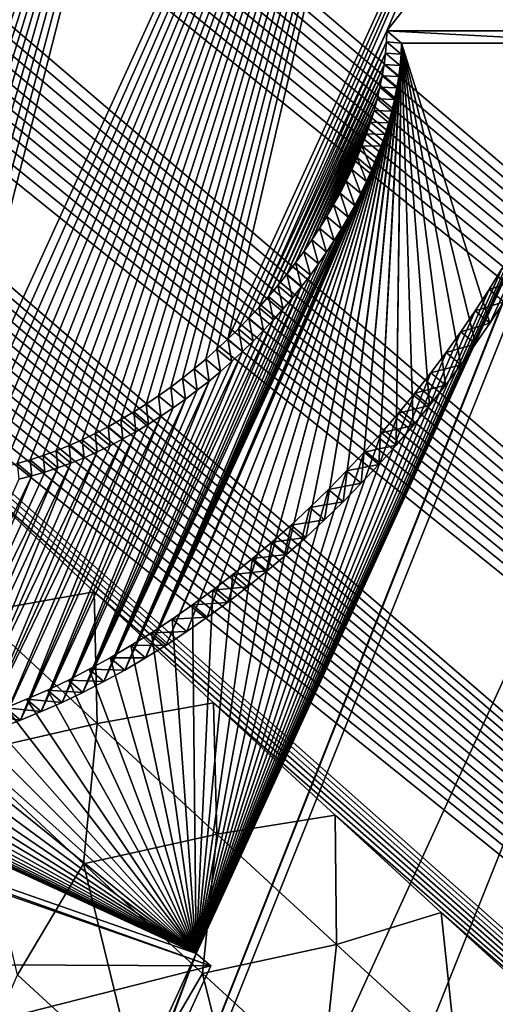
# Model space of a CAD drawing. Header units: metres. Extents: x -82 to 82, y -313 to 40.
# Tile 309 of 405: x 67.46 to 68.48, y -43 to -40.89. Entities that reach past the tile are written whole.
import ezdxf

# ---------------------------------------------------------------- set-up
doc = ezdxf.new("R2010")
doc.units = ezdxf.units.M
doc.layers.add('solid_505278_SW0001_CCC', color=7, linetype='CONTINUOUS')

msp = doc.modelspace()

# ---------------------------------------------------------------- linework, layer by layer
at = {"layer": 'solid_505278_SW0001_CCC'}
for points in [[(76.897682, -40.995556, 52.441936), (54.512222, -22.440956, 33.612549), (54.621262, -22.296532, 33.702938)], [(77.167732, -40.400043, 52.671307), (76.897682, -40.995556, 52.441936), (54.621262, -22.296532, 33.702938)], [(76.897682, -40.995556, 52.441936), (54.418098, -22.59203, 33.531937), (54.512222, -22.440956, 33.612549)], [(76.897682, -40.995556, 52.441936), (54.337437, -22.75078, 33.45998), (54.418098, -22.59203, 33.531937)], [(76.629295, -41.57785, 52.179131), (54.269032, -22.918339, 33.395657), (54.337437, -22.75078, 33.45998)], [(76.897682, -40.995556, 52.441936), (76.629295, -41.57785, 52.179131), (54.337437, -22.75078, 33.45998)], [(76.629295, -41.57785, 52.179131), (54.2127, -23.096617, 33.338722), (54.269032, -22.918339, 33.395657)], [(76.629295, -41.57785, 52.179131), (54.168476, -23.287699, 33.288994), (54.2127, -23.096617, 33.338722)], [(76.629295, -41.57785, 52.179131), (54.136528, -23.494091, 33.246277), (54.168476, -23.287699, 33.288994)], [(76.362785, -42.146549, 51.883034), (54.118328, -23.719193, 33.211342), (54.136528, -23.494091, 33.246277)], [(76.629295, -41.57785, 52.179131), (76.362785, -42.146549, 51.883034), (54.136528, -23.494091, 33.246277)], [(76.362785, -42.146549, 51.883034), (54.115746, -23.966042, 33.185219), (54.118328, -23.719193, 33.211342)], [(76.362785, -42.146549, 51.883034), (54.130711, -24.237123, 33.168953), (54.115746, -23.966042, 33.185219)], [(76.098122, -42.701454, 51.55349), (54.166065, -24.534912, 33.164337), (54.130711, -24.237123, 33.168953)], [(76.362785, -42.146549, 51.883034), (76.098122, -42.701454, 51.55349), (54.130711, -24.237123, 33.168953)], [(76.098122, -42.701454, 51.55349), (54.224506, -24.859316, 33.173386), (54.166065, -24.534912, 33.164337)], [(76.098122, -42.701454, 51.55349), (54.307911, -25.210443, 33.197372), (54.224506, -24.859316, 33.173386)], [(75.835464, -43.241989, 51.190437), (54.359497, -25.395966, 33.215336), (54.307911, -25.210443, 33.197372)], [(76.098122, -42.701454, 51.55349), (75.835464, -43.241989, 51.190437), (54.307911, -25.210443, 33.197372)], [(75.835464, -43.241989, 51.190437), (54.418095, -25.588348, 33.237587), (54.359497, -25.395966, 33.215336)], [(75.835464, -43.241989, 51.190437), (54.484196, -25.787806, 33.264523), (54.418095, -25.588348, 33.237587)], [(75.835464, -43.241989, 51.190437), (54.557568, -25.994192, 33.295876), (54.484196, -25.787806, 33.264523)], [(75.835464, -43.241989, 51.190437), (54.638813, -26.207821, 33.332153), (54.557568, -25.994192, 33.295876)], [(75.574974, -43.767609, 50.793751), (54.728233, -26.428816, 33.373569), (54.638813, -26.207821, 33.332153)], [(75.835464, -43.241989, 51.190437), (75.574974, -43.767609, 50.793751), (54.638813, -26.207821, 33.332153)], [(75.574974, -43.767609, 50.793751), (54.825699, -26.657087, 33.419968), (54.728233, -26.428816, 33.373569)], [(75.574974, -43.767609, 50.793751), (54.931931, -26.893061, 33.471947), (54.825699, -26.657087, 33.419968)], [(75.574974, -43.767609, 50.793751), (55.04697, -27.136723, 33.529507), (54.931931, -26.893061, 33.471947)], [(75.574974, -43.767609, 50.793751), (55.170937, -27.38813, 33.592697), (55.04697, -27.136723, 33.529507)], [(75.316559, -44.277763, 50.362961), (55.304642, -27.647802, 33.662205), (55.170937, -27.38813, 33.592697)], [(75.574974, -43.767609, 50.793751), (75.316559, -44.277763, 50.362961), (55.170937, -27.38813, 33.592697)], [(75.316559, -44.277763, 50.362961), (55.447891, -27.915569, 33.737812), (55.304642, -27.647802, 33.662205)], [(75.316559, -44.277763, 50.362961), (55.601097, -28.19169, 33.819847), (55.447891, -27.915569, 33.737812)], [(75.316559, -44.277763, 50.362961), (55.765057, -28.476694, 33.908974), (55.601097, -28.19169, 33.819847)], [(75.060394, -44.771652, 49.897835), (55.939407, -28.770294, 34.004837), (55.765057, -28.476694, 33.908974)], [(75.316559, -44.277763, 50.362961), (75.060394, -44.771652, 49.897835), (55.765057, -28.476694, 33.908974)], [(75.060394, -44.771652, 49.897835), (56.124889, -29.072975, 34.108047), (55.939407, -28.770294, 34.004837)], [(75.060394, -44.771652, 49.897835), (56.25518, -29.280107, 34.18132), (56.124889, -29.072975, 34.108047)], [(75.060394, -44.771652, 49.897835), (56.390465, -29.491289, 34.257874), (56.25518, -29.280107, 34.18132)], [(75.060394, -44.771652, 49.897835), (56.530933, -29.706642, 34.337872), (56.390465, -29.491289, 34.257874)], [(75.060394, -44.771652, 49.897835), (56.676952, -29.926403, 34.421631), (56.530933, -29.706642, 34.337872)], [(74.80658, -45.248489, 49.397987), (56.828861, -30.150799, 34.509438), (56.676952, -29.926403, 34.421631)], [(75.060394, -44.771652, 49.897835), (74.80658, -45.248489, 49.397987), (56.676952, -29.926403, 34.421631)], [(74.80658, -45.248489, 49.397987), (56.986328, -30.379599, 34.600998), (56.828861, -30.150799, 34.509438)], [(74.80658, -45.248489, 49.397987), (57.149426, -30.612839, 34.696358), (56.986328, -30.379599, 34.600998)], [(74.80658, -45.248489, 49.397987), (57.318562, -30.85078, 34.795891), (57.149426, -30.612839, 34.696358)], [(74.80658, -45.248489, 49.397987), (57.49416, -31.093685, 34.899963), (57.318562, -30.85078, 34.795891)], [(74.80658, -45.248489, 49.397987), (57.676018, -31.341427, 35.008392), (57.49416, -31.093685, 34.899963)], [(74.80658, -45.248489, 49.397987), (57.863991, -31.593895, 35.121033), (57.676018, -31.341427, 35.008392)], [(74.554993, -45.707344, 48.862717), (58.058552, -31.851387, 35.238327), (57.863991, -31.593895, 35.121033)], [(74.80658, -45.248489, 49.397987), (74.554993, -45.707344, 48.862717), (57.863991, -31.593895, 35.121033)], [(74.554993, -45.707344, 48.862717), (58.260189, -32.114193, 35.36071), (58.058552, -31.851387, 35.238327)], [(74.554993, -45.707344, 48.862717), (58.468906, -32.38232, 35.488197), (58.260189, -32.114193, 35.36071)], [(74.554993, -45.707344, 48.862717), (58.684292, -32.655502, 35.620384), (58.468906, -32.38232, 35.488197)], [(74.554993, -45.707344, 48.862717), (58.850533, -32.863903, 35.722923), (58.684292, -32.655502, 35.620384)], [(74.554993, -45.707344, 48.862717), (59.02108, -33.075485, 35.828625), (58.850533, -32.863903, 35.722923)], [(74.554993, -45.707344, 48.862717), (59.196175, -33.290401, 35.937721), (59.02108, -33.075485, 35.828625)], [(74.305855, -46.147114, 48.291714), (59.37574, -33.508602, 36.05014), (59.196175, -33.290401, 35.937721)], [(74.554993, -45.707344, 48.862717), (74.305855, -46.147114, 48.291714), (59.196175, -33.290401, 35.937721)], [(74.305855, -46.147114, 48.291714), (59.559391, -33.729847, 36.165512), (59.37574, -33.508602, 36.05014)], [(74.305855, -46.147114, 48.291714), (59.74741, -33.954308, 36.284111), (59.559391, -33.729847, 36.165512)], [(74.305855, -46.147114, 48.291714), (59.940102, -34.182163, 36.406223), (59.74741, -33.954308, 36.284111)], [(74.305855, -46.147114, 48.291714), (60.137764, -34.413605, 36.532143), (59.940102, -34.182163, 36.406223)], [(74.305855, -46.147114, 48.291714), (60.340672, -34.648796, 36.662125), (60.137764, -34.413605, 36.532143)], [(74.305855, -46.147114, 48.291714), (60.548328, -34.887444, 36.795696), (60.340672, -34.648796, 36.662125)], [(74.305855, -46.147114, 48.291714), (60.760693, -35.129524, 36.932816), (60.548328, -34.887444, 36.795696)], [(74.305855, -46.147114, 48.291714), (60.978127, -35.375237, 37.073845), (60.760693, -35.129524, 36.932816)], [(74.059189, -46.566635, 47.684422), (61.200989, -35.624794, 37.219147), (60.978127, -35.375237, 37.073845)], [(74.305855, -46.147114, 48.291714), (74.059189, -46.566635, 47.684422), (60.978127, -35.375237, 37.073845)], [(74.059189, -46.566635, 47.684422), (61.429646, -35.878403, 37.36908), (61.200989, -35.624794, 37.219147)], [(74.059189, -46.566635, 47.684422), (61.664188, -36.13612, 37.523739), (61.429646, -35.878403, 37.36908)], [(74.059189, -46.566635, 47.684422), (61.903915, -36.397572, 37.682426), (61.664188, -36.13612, 37.523739)], [(74.059189, -46.566635, 47.684422), (62.099636, -36.609524, 37.812489), (61.903915, -36.397572, 37.682426)], [(74.059189, -46.566635, 47.684422), (62.299099, -36.824085, 37.945568), (62.099636, -36.609524, 37.812489)], [(74.059189, -46.566635, 47.684422), (62.502522, -37.04137, 38.081898), (62.299099, -36.824085, 37.945568)], [(74.059189, -46.566635, 47.684422), (62.710125, -37.261497, 38.22171), (62.502522, -37.04137, 38.081898)], [(74.059189, -46.566635, 47.684422), (62.922131, -37.484589, 38.365234), (62.710125, -37.261497, 38.22171)], [(74.059189, -46.566635, 47.684422), (63.13818, -37.710464, 38.5121), (62.922131, -37.484589, 38.365234)], [(74.059189, -46.566635, 47.684422), (63.35796, -37.938969, 38.661983), (63.13818, -37.710464, 38.5121)], [(73.814819, -46.964386, 47.040131), (63.581741, -38.170231, 38.815182), (63.35796, -37.938969, 38.661983)], [(74.059189, -46.566635, 47.684422), (73.814819, -46.964386, 47.040131), (63.35796, -37.938969, 38.661983)], [(73.814819, -46.964386, 47.040131), (63.809803, -38.404396, 38.971996), (63.581741, -38.170231, 38.815182)], [(73.814819, -46.964386, 47.040131), (64.042419, -38.641594, 39.132725), (63.809803, -38.404396, 38.971996)], [(73.814819, -46.964386, 47.040131), (64.279861, -38.881966, 39.297665), (64.042419, -38.641594, 39.132725)], [(73.814819, -46.964386, 47.040131), (64.522408, -39.125648, 39.467125), (64.279861, -38.881966, 39.297665)], [(73.814819, -46.964386, 47.040131), (64.769623, -39.372471, 39.640633), (64.522408, -39.125648, 39.467125)], [(73.814819, -46.964386, 47.040131), (65.021133, -39.62225, 39.817772), (64.769623, -39.372471, 39.640633)], [(67.29332, -41.862774, 71.075363), (68.401382, -39.43924, 72.087914), (67.90155, -39.48251, 72.595016)], [(67.29332, -41.862774, 71.075363), (67.318909, -41.862141, 71.047951), (68.401382, -39.43924, 72.087914)], [(67.318909, -41.862141, 71.047951), (67.345123, -41.860241, 71.021011), (68.401382, -39.43924, 72.087914)], [(67.345123, -41.860241, 71.021011), (67.37178, -41.857109, 70.99472), (68.401382, -39.43924, 72.087914)], [(67.37178, -41.857109, 70.99472), (67.398689, -41.852764, 70.969276), (68.401382, -39.43924, 72.087914)], [(67.398689, -41.852764, 70.969276), (67.425972, -41.847168, 70.944572), (68.401382, -39.43924, 72.087914)], [(67.425972, -41.847168, 70.944572), (67.453598, -41.84034, 70.920609), (68.401382, -39.43924, 72.087914)], [(67.453598, -41.84034, 70.920609), (67.481392, -41.832355, 70.89753), (68.401382, -39.43924, 72.087914)], [(67.481392, -41.832355, 70.89753), (67.509178, -41.82328, 70.875465), (68.401382, -39.43924, 72.087914)], [(67.509178, -41.82328, 70.875465), (67.537109, -41.813034, 70.854317), (68.401382, -39.43924, 72.087914)], [(67.537109, -41.813034, 70.854317), (67.565117, -41.801662, 70.834114), (68.401382, -39.43924, 72.087914)], [(67.565117, -41.801662, 70.834114), (67.593033, -41.789276, 70.814941), (68.401382, -39.43924, 72.087914)], [(67.593033, -41.789276, 70.814941), (67.620728, -41.775948, 70.796883), (68.401382, -39.43924, 72.087914)], [(67.620728, -41.775948, 70.796883), (67.648346, -41.761566, 70.779861), (68.401382, -39.43924, 72.087914)], [(67.648346, -41.761566, 70.779861), (67.675804, -41.74622, 70.763916), (68.401382, -39.43924, 72.087914)], [(67.675804, -41.74622, 70.763916), (67.702934, -41.730042, 70.749092), (68.401382, -39.43924, 72.087914)], [(67.702934, -41.730042, 70.749092), (67.729645, -41.713093, 70.73542), (68.401382, -39.43924, 72.087914)], [(67.729645, -41.713093, 70.73542), (67.756065, -41.695263, 70.722885), (68.401382, -39.43924, 72.087914)], [(67.756065, -41.695263, 70.722885), (67.782097, -41.676659, 70.711479), (68.401382, -39.43924, 72.087914)], [(67.782097, -41.676659, 70.711479), (67.807625, -41.65741, 70.701225), (68.401382, -39.43924, 72.087914)], [(67.807625, -41.65741, 70.701225), (67.832603, -41.637562, 70.692116), (68.401382, -39.43924, 72.087914)], [(67.832603, -41.637562, 70.692116), (67.857117, -41.617016, 70.684166), (68.401382, -39.43924, 72.087914)], [(67.857117, -41.617016, 70.684166), (67.881081, -41.595879, 70.677353), (68.401382, -39.43924, 72.087914)], [(67.881081, -41.595879, 70.677353), (67.904419, -41.574276, 70.671646), (68.401382, -39.43924, 72.087914)], [(67.904419, -41.574276, 70.671646), (68.861649, -39.48251, 71.544647), (68.401382, -39.43924, 72.087914)], [(66.943741, -41.552036, 71.743065), (67.90155, -39.48251, 72.595016), (67.208809, -40.9151, 72.037781)], [(66.943741, -41.552036, 71.743065), (66.946259, -41.57412, 71.720047), (67.90155, -39.48251, 72.595016)], [(66.946259, -41.57412, 71.720047), (66.949837, -41.595726, 71.696297), (67.90155, -39.48251, 72.595016)], [(66.949837, -41.595726, 71.696297), (66.954468, -41.616867, 71.671814), (67.90155, -39.48251, 72.595016)], [(66.954468, -41.616867, 71.671814), (66.960182, -41.637424, 71.64669), (67.90155, -39.48251, 72.595016)], [(66.960182, -41.637424, 71.64669), (66.967003, -41.657272, 71.62101), (67.90155, -39.48251, 72.595016)], [(66.967003, -41.657272, 71.62101), (66.974922, -41.676514, 71.594688), (67.90155, -39.48251, 72.595016)], [(66.974922, -41.676514, 71.594688), (66.983932, -41.695114, 71.567757), (67.90155, -39.48251, 72.595016)], [(66.983932, -41.695114, 71.567757), (66.994034, -41.71294, 71.540337), (67.90155, -39.48251, 72.595016)], [(66.994034, -41.71294, 71.540337), (67.005234, -41.729885, 71.512527), (67.90155, -39.48251, 72.595016)], [(67.005234, -41.729885, 71.512527), (67.017555, -41.746067, 71.484192), (67.90155, -39.48251, 72.595016)], [(67.017555, -41.746067, 71.484192), (67.030968, -41.761421, 71.455429), (67.90155, -39.48251, 72.595016)], [(67.030968, -41.761421, 71.455429), (67.045433, -41.77581, 71.426392), (67.90155, -39.48251, 72.595016)], [(67.045433, -41.77581, 71.426392), (67.060928, -41.78915, 71.397194), (67.90155, -39.48251, 72.595016)], [(67.060928, -41.78915, 71.397194), (67.077522, -41.801552, 71.367653), (67.90155, -39.48251, 72.595016)], [(67.077522, -41.801552, 71.367653), (67.095139, -41.812939, 71.337929), (67.90155, -39.48251, 72.595016)], [(67.095139, -41.812939, 71.337929), (67.113701, -41.823204, 71.308197), (67.90155, -39.48251, 72.595016)], [(67.113701, -41.823204, 71.308197), (67.133186, -41.832291, 71.278542), (67.90155, -39.48251, 72.595016)], [(67.133186, -41.832291, 71.278542), (67.153671, -41.840282, 71.248795), (67.90155, -39.48251, 72.595016)], [(67.153671, -41.840282, 71.248795), (67.175041, -41.847118, 71.219139), (67.90155, -39.48251, 72.595016)], [(67.175041, -41.847118, 71.219139), (67.197189, -41.852722, 71.189766), (67.90155, -39.48251, 72.595016)], [(67.197189, -41.852722, 71.189766), (67.2201, -41.857075, 71.160698), (67.90155, -39.48251, 72.595016)], [(67.208809, -40.9151, 72.037781), (67.90155, -39.48251, 72.595016), (67.372223, -39.611446, 73.055756)], [(67.2201, -41.857075, 71.160698), (67.243866, -41.860222, 71.131813), (67.90155, -39.48251, 72.595016)], [(67.243866, -41.860222, 71.131813), (67.268326, -41.862129, 71.103302), (67.90155, -39.48251, 72.595016)], [(67.268326, -41.862129, 71.103302), (67.29332, -41.862774, 71.075363), (67.90155, -39.48251, 72.595016)], [(67.904419, -41.574276, 70.671646), (67.927124, -41.5522, 70.667076), (68.861649, -39.48251, 71.544647)], [(67.927124, -41.5522, 70.667076), (67.949242, -41.529587, 70.663628), (68.861649, -39.48251, 71.544647)], [(67.949242, -41.529587, 70.663628), (67.970711, -41.506561, 70.661285), (68.861649, -39.48251, 71.544647)], [(67.970711, -41.506561, 70.661285), (68.244568, -40.9151, 70.904633), (68.861649, -39.48251, 71.544647)], [(68.244568, -40.9151, 70.904633), (69.273094, -39.611446, 70.976158), (68.861649, -39.48251, 71.544647)], [(73.814819, -46.964386, 47.040131), (65.277245, -39.875118, 39.99892), (65.021133, -39.62225, 39.817772)], [(69.273094, -39.611446, 70.976158), (66.091797, -47.556637, 67.162918), (69.627083, -39.823341, 70.394363)], [(68.632431, -41.144775, 70.269463), (66.091797, -47.556637, 67.162918), (69.273094, -39.611446, 70.976158)], [(68.244568, -40.9151, 70.904633), (68.71022, -40.9151, 70.395203), (69.273094, -39.611446, 70.976158)], [(69.627083, -39.823341, 70.394363), (66.091797, -47.556637, 67.162918), (66.647209, -47.265923, 66.822151)], [(69.627083, -39.823341, 70.394363), (66.647209, -47.265923, 66.822151), (69.916695, -40.114056, 69.810646)], [(73.814819, -46.964386, 47.040131), (65.494431, -40.088299, 40.153206), (65.277245, -39.875118, 39.99892)], [(73.814819, -46.964386, 47.040131), (65.715218, -40.303799, 40.310749), (65.494431, -40.088299, 40.153206)], [(69.916695, -40.114056, 69.810646), (66.647209, -47.265923, 66.822151), (67.198608, -46.902519, 66.552521)], [(69.916695, -40.114056, 69.810646), (67.198608, -46.902519, 66.552521), (70.135826, -40.477459, 69.237305)], [(73.814819, -46.964386, 47.040131), (65.939804, -40.521698, 40.471775), (65.715218, -40.303799, 40.310749)], [(70.135826, -40.477459, 69.237305), (67.198608, -46.902519, 66.552521), (67.735001, -46.473656, 66.359383)], [(70.135826, -40.477459, 69.237305), (67.735001, -46.473656, 66.359383), (70.280113, -40.906322, 68.685753)], [(73.814819, -46.964386, 47.040131), (66.168358, -40.742073, 40.636497), (65.939804, -40.521698, 40.471775)], [(73.814819, -46.964386, 47.040131), (66.401054, -40.964989, 40.805103), (66.168358, -40.742073, 40.636497)], [(70.280113, -40.906322, 68.685753), (67.735001, -46.473656, 66.359383), (68.245468, -45.988075, 66.246681)], [(70.280113, -40.906322, 68.685753), (68.245468, -45.988075, 66.246681), (70.346611, -41.391903, 68.167244)], [(67.970711, -41.506561, 70.661285), (67.991447, -41.483231, 70.660019), (68.244568, -40.9151, 70.904633)], [(67.991447, -41.483231, 70.660019), (68.243568, -40.938686, 70.884071), (68.244568, -40.9151, 70.904633)], [(68.275948, -40.941425, 70.933311), (68.244568, -40.9151, 70.904633), (68.243568, -40.938686, 70.884071)], [(68.741592, -40.941425, 70.423882), (68.71022, -40.9151, 70.395203), (68.244568, -40.9151, 70.904633)], [(68.275948, -40.941425, 70.933311), (68.741592, -40.941425, 70.423882), (68.244568, -40.9151, 70.904633)], [(67.991447, -41.483231, 70.660019), (68.011475, -41.459553, 70.659836), (68.243568, -40.938686, 70.884071)], [(68.011475, -41.459553, 70.659836), (68.241608, -40.962502, 70.864365), (68.243568, -40.938686, 70.884071)], [(68.274948, -40.965015, 70.91275), (68.243568, -40.938686, 70.884071), (68.241608, -40.962502, 70.864365)], [(68.274948, -40.965015, 70.91275), (68.275948, -40.941425, 70.933311), (68.243568, -40.938686, 70.884071)], [(68.275948, -40.941425, 70.933311), (68.264702, -41.800858, 70.156654), (68.300781, -41.758862, 70.155739)], [(68.274948, -40.965015, 70.91275), (68.264702, -41.800858, 70.156654), (68.275948, -40.941425, 70.933311)], [(68.275948, -40.941425, 70.933311), (68.300781, -41.758862, 70.155739), (68.335777, -41.716267, 70.156563)], [(68.275948, -40.941425, 70.933311), (68.335777, -41.716267, 70.156563), (68.369781, -41.672935, 70.159126)], [(68.275948, -40.941425, 70.933311), (68.369781, -41.672935, 70.159126), (68.402725, -41.629002, 70.163422)], [(68.275948, -40.941425, 70.933311), (68.402725, -41.629002, 70.163422), (68.434479, -41.584637, 70.169411)], [(68.275948, -40.941425, 70.933311), (68.434479, -41.584637, 70.169411), (68.46508, -41.539772, 70.177116)], [(68.275948, -40.941425, 70.933311), (68.46508, -41.539772, 70.177116), (68.741592, -40.941425, 70.423882)], [(68.741592, -40.941425, 70.423882), (68.46508, -41.539772, 70.177116), (68.49453, -41.494419, 70.186531)], [(73.814819, -46.964386, 47.040131), (66.637238, -41.190189, 40.976871), (66.401054, -40.964989, 40.805103)], [(68.011475, -41.459553, 70.659836), (68.030815, -41.435513, 70.660751), (68.241608, -40.962502, 70.864365)], [(68.030815, -41.435513, 70.660751), (68.23867, -40.986538, 70.845505), (68.241608, -40.962502, 70.864365)], [(68.274948, -40.965015, 70.91275), (68.227638, -41.84214, 70.159309), (68.264702, -41.800858, 70.156654)], [(68.27298, -40.988831, 70.893044), (68.227638, -41.84214, 70.159309), (68.274948, -40.965015, 70.91275)], [(68.27298, -40.988831, 70.893044), (68.241608, -40.962502, 70.864365), (68.23867, -40.986538, 70.845505)], [(68.27298, -40.988831, 70.893044), (68.274948, -40.965015, 70.91275), (68.241608, -40.962502, 70.864365)], [(68.030815, -41.435513, 70.660751), (68.049416, -41.411209, 70.662712), (68.23867, -40.986538, 70.845505)], [(68.049416, -41.411209, 70.662712), (68.234772, -41.010803, 70.827499), (68.23867, -40.986538, 70.845505)], [(68.27298, -40.988831, 70.893044), (68.189735, -41.882515, 70.163712), (68.227638, -41.84214, 70.159309)], [(68.270042, -41.012875, 70.874184), (68.189735, -41.882515, 70.163712), (68.27298, -40.988831, 70.893044)], [(68.270042, -41.012875, 70.874184), (68.23867, -40.986538, 70.845505), (68.234772, -41.010803, 70.827499)], [(68.270042, -41.012875, 70.874184), (68.27298, -40.988831, 70.893044), (68.23867, -40.986538, 70.845505)], [(68.049416, -41.411209, 70.662712), (68.067215, -41.386749, 70.665695), (68.234772, -41.010803, 70.827499)], [(68.067215, -41.386749, 70.665695), (68.229874, -41.035343, 70.810326), (68.234772, -41.010803, 70.827499)], [(68.270042, -41.012875, 70.874184), (68.151009, -41.921967, 70.169861), (68.189735, -41.882515, 70.163712)], [(68.266144, -41.03714, 70.856171), (68.151009, -41.921967, 70.169861), (68.270042, -41.012875, 70.874184)], [(68.266144, -41.03714, 70.856171), (68.234772, -41.010803, 70.827499), (68.229874, -41.035343, 70.810326)], [(68.266144, -41.03714, 70.856171), (68.270042, -41.012875, 70.874184), (68.234772, -41.010803, 70.827499)], [(68.067215, -41.386749, 70.665695), (68.084251, -41.362064, 70.669716), (68.229874, -41.035343, 70.810326)], [(68.084251, -41.362064, 70.669716), (68.224014, -41.060116, 70.793999), (68.229874, -41.035343, 70.810326)], [(68.266144, -41.03714, 70.856171), (68.111389, -41.960575, 70.177765), (68.151009, -41.921967, 70.169861)], [(68.261246, -41.06168, 70.838997), (68.111389, -41.960575, 70.177765), (68.266144, -41.03714, 70.856171)], [(68.261246, -41.06168, 70.838997), (68.229874, -41.035343, 70.810326), (68.224014, -41.060116, 70.793999)], [(68.261246, -41.06168, 70.838997), (68.266144, -41.03714, 70.856171), (68.229874, -41.035343, 70.810326)], [(68.261246, -41.06168, 70.838997), (68.071037, -41.998161, 70.187408), (68.111389, -41.960575, 70.177765)], [(68.255379, -41.086456, 70.82267), (68.071037, -41.998161, 70.187408), (68.261246, -41.06168, 70.838997)], [(68.084251, -41.362064, 70.669716), (68.100517, -41.33717, 70.674774), (68.224014, -41.060116, 70.793999)], [(68.100517, -41.33717, 70.674774), (68.217216, -41.085045, 70.778557), (68.224014, -41.060116, 70.793999)], [(68.255379, -41.086456, 70.82267), (68.224014, -41.060116, 70.793999), (68.217216, -41.085045, 70.778557)], [(68.255379, -41.086456, 70.82267), (68.261246, -41.06168, 70.838997), (68.224014, -41.060116, 70.793999)], [(68.255379, -41.086456, 70.82267), (67.988441, -42.069969, 70.211853), (68.030098, -42.034588, 70.198761)], [(68.248581, -41.111389, 70.807228), (67.988441, -42.069969, 70.211853), (68.255379, -41.086456, 70.82267)], [(68.255379, -41.086456, 70.82267), (68.030098, -42.034588, 70.198761), (68.071037, -41.998161, 70.187408)], [(68.100517, -41.33717, 70.674774), (68.11599, -41.312141, 70.680824), (68.217216, -41.085045, 70.778557)], [(68.11599, -41.312141, 70.680824), (68.209518, -41.110058, 70.764015), (68.217216, -41.085045, 70.778557)], [(68.248581, -41.111389, 70.807228), (68.217216, -41.085045, 70.778557), (68.209518, -41.110058, 70.764015)], [(68.248581, -41.111389, 70.807228), (68.255379, -41.086456, 70.82267), (68.217216, -41.085045, 70.778557)], [(68.248581, -41.111389, 70.807228), (67.946159, -42.104225, 70.226669), (67.988441, -42.069969, 70.211853)], [(68.240891, -41.136395, 70.792686), (67.946159, -42.104225, 70.226669), (68.248581, -41.111389, 70.807228)], [(68.11599, -41.312141, 70.680824), (68.130623, -41.287045, 70.687851), (68.209518, -41.110058, 70.764015)], [(68.130623, -41.287045, 70.687851), (68.20089, -41.13522, 70.750351), (68.209518, -41.110058, 70.764015)], [(68.240891, -41.136395, 70.792686), (68.209518, -41.110058, 70.764015), (68.20089, -41.13522, 70.750351)], [(68.240891, -41.136395, 70.792686), (68.248581, -41.111389, 70.807228), (68.209518, -41.110058, 70.764015)], [(68.632431, -41.144775, 70.269463), (68.612389, -41.191227, 70.248749), (66.091797, -47.556637, 67.162918)], [(68.240891, -41.136395, 70.792686), (67.903412, -42.137199, 70.243156), (67.946159, -42.104225, 70.226669)], [(68.232262, -41.161552, 70.77903), (67.903412, -42.137199, 70.243156), (68.240891, -41.136395, 70.792686)], [(68.130623, -41.287045, 70.687851), (68.144463, -41.261799, 70.695885), (68.20089, -41.13522, 70.750351)], [(68.144463, -41.261799, 70.695885), (68.191345, -41.160503, 70.737579), (68.20089, -41.13522, 70.750351)], [(68.232262, -41.161552, 70.77903), (68.20089, -41.13522, 70.750351), (68.191345, -41.160503, 70.737579)], [(68.232262, -41.161552, 70.77903), (68.240891, -41.136395, 70.792686), (68.20089, -41.13522, 70.750351)], [(68.232262, -41.161552, 70.77903), (67.860229, -42.168873, 70.26133), (67.903412, -42.137199, 70.243156)], [(68.222725, -41.186825, 70.766266), (67.860229, -42.168873, 70.26133), (68.232262, -41.161552, 70.77903)], [(68.144463, -41.261799, 70.695885), (68.157486, -41.236458, 70.704903), (68.191345, -41.160503, 70.737579)], [(68.157486, -41.236458, 70.704903), (68.180923, -41.185822, 70.725746), (68.191345, -41.160503, 70.737579)], [(68.212303, -41.212135, 70.754433), (68.191345, -41.160503, 70.737579), (68.180923, -41.185822, 70.725746)], [(68.222725, -41.186825, 70.766266), (68.232262, -41.161552, 70.77903), (68.191345, -41.160503, 70.737579)], [(68.212303, -41.212135, 70.754433), (68.222725, -41.186825, 70.766266), (68.191345, -41.160503, 70.737579)], [(68.222725, -41.186825, 70.766266), (67.816521, -42.199314, 70.281197), (67.860229, -42.168873, 70.26133)], [(68.212303, -41.212135, 70.754433), (67.816521, -42.199314, 70.281197), (68.222725, -41.186825, 70.766266)], [(68.157486, -41.236458, 70.704903), (68.169647, -41.211113, 70.714859), (68.180923, -41.185822, 70.725746)], [(68.201035, -41.237415, 70.743553), (68.180923, -41.185822, 70.725746), (68.169647, -41.211113, 70.714859)], [(68.201035, -41.237415, 70.743553), (68.212303, -41.212135, 70.754433), (68.180923, -41.185822, 70.725746)], [(68.612389, -41.191227, 70.248749), (67.836601, -42.88842, 69.539467), (66.091797, -47.556637, 67.162918)], [(73.573303, -47.33905, 46.358974), (66.87677, -41.417618, 41.15163), (66.637238, -41.190189, 40.976871)], [(73.814819, -46.964386, 47.040131), (73.573303, -47.33905, 46.358974), (66.637238, -41.190189, 40.976871)], [(68.612389, -41.191227, 70.248749), (68.59095, -41.237625, 70.229607), (67.836601, -42.88842, 69.539467)], [(68.212303, -41.212135, 70.754433), (67.772491, -42.228374, 70.302696), (67.816521, -42.199314, 70.281197)], [(68.201035, -41.237415, 70.743553), (67.772491, -42.228374, 70.302696), (68.212303, -41.212135, 70.754433)], [(68.188881, -41.262753, 70.733589), (68.169647, -41.211113, 70.714859), (68.157486, -41.236458, 70.704903)], [(68.188881, -41.262753, 70.733589), (68.201035, -41.237415, 70.743553), (68.169647, -41.211113, 70.714859)], [(68.188881, -41.262753, 70.733589), (67.772491, -42.228374, 70.302696), (68.201035, -41.237415, 70.743553)], [(68.59095, -41.237625, 70.229607), (68.568108, -41.283985, 70.212044), (67.836601, -42.88842, 69.539467)], [(68.175865, -41.288082, 70.724579), (68.157486, -41.236458, 70.704903), (68.144463, -41.261799, 70.695885)], [(68.175865, -41.288082, 70.724579), (68.188881, -41.262753, 70.733589), (68.157486, -41.236458, 70.704903)], [(68.175865, -41.288082, 70.724579), (67.772491, -42.228374, 70.302696), (68.188881, -41.262753, 70.733589)], [(68.162025, -41.31332, 70.716545), (68.144463, -41.261799, 70.695885), (68.130623, -41.287045, 70.687851)], [(68.162025, -41.31332, 70.716545), (68.175865, -41.288082, 70.724579), (68.144463, -41.261799, 70.695885)], [(68.162025, -41.31332, 70.716545), (67.772491, -42.228374, 70.302696), (68.175865, -41.288082, 70.724579)], [(68.568108, -41.283985, 70.212044), (68.543831, -41.330349, 70.196037), (67.836601, -42.88842, 69.539467)], [(68.147392, -41.338413, 70.709518), (68.130623, -41.287045, 70.687851), (68.11599, -41.312141, 70.680824)], [(68.147392, -41.338413, 70.709518), (68.162025, -41.31332, 70.716545), (68.130623, -41.287045, 70.687851)], [(68.162025, -41.31332, 70.716545), (67.728302, -42.255909, 70.325752), (67.772491, -42.228374, 70.302696)], [(68.147392, -41.338413, 70.709518), (67.728302, -42.255909, 70.325752), (68.162025, -41.31332, 70.716545)], [(68.131927, -41.363441, 70.703461), (68.11599, -41.312141, 70.680824), (68.100517, -41.33717, 70.674774)], [(68.131927, -41.363441, 70.703461), (68.147392, -41.338413, 70.709518), (68.11599, -41.312141, 70.680824)], [(68.543831, -41.330349, 70.196037), (68.518234, -41.376534, 70.181648), (67.836601, -42.88842, 69.539467)], [(68.131927, -41.363441, 70.703461), (67.728302, -42.255909, 70.325752), (68.147392, -41.338413, 70.709518)], [(68.115662, -41.388336, 70.698402), (68.100517, -41.33717, 70.674774), (68.084251, -41.362064, 70.669716)], [(68.115662, -41.388336, 70.698402), (68.131927, -41.363441, 70.703461), (68.100517, -41.33717, 70.674774)], [(68.115662, -41.388336, 70.698402), (67.728302, -42.255909, 70.325752), (68.131927, -41.363441, 70.703461)], [(68.518234, -41.376534, 70.181648), (68.491371, -41.422386, 70.168938), (67.836601, -42.88842, 69.539467)], [(68.098633, -41.413013, 70.694382), (68.084251, -41.362064, 70.669716), (68.067215, -41.386749, 70.665695)], [(68.098633, -41.413013, 70.694382), (68.115662, -41.388336, 70.698402), (68.084251, -41.362064, 70.669716)], [(68.098633, -41.413013, 70.694382), (67.728302, -42.255909, 70.325752), (68.115662, -41.388336, 70.698402)], [(68.080849, -41.437462, 70.691399), (68.067215, -41.386749, 70.665695), (68.049416, -41.411209, 70.662712)], [(68.080849, -41.437462, 70.691399), (68.098633, -41.413013, 70.694382), (68.067215, -41.386749, 70.665695)], [(70.346611, -41.391903, 68.167244), (68.245468, -45.988075, 66.246681), (68.719376, -45.455883, 66.216766)], [(73.573303, -47.33905, 46.358974), (67.119911, -41.647381, 41.329697), (66.87677, -41.417618, 41.15163)], [(68.080849, -41.437462, 70.691399), (67.728302, -42.255909, 70.325752), (68.098633, -41.413013, 70.694382)], [(68.062271, -41.461739, 70.68943), (68.049416, -41.411209, 70.662712), (68.030815, -41.435513, 70.660751)], [(68.062271, -41.461739, 70.68943), (68.080849, -41.437462, 70.691399), (68.049416, -41.411209, 70.662712)], [(68.062271, -41.461739, 70.68943), (67.728302, -42.255909, 70.325752), (68.080849, -41.437462, 70.691399)], [(68.491371, -41.422386, 70.168938), (68.463181, -41.468056, 70.15786), (67.836601, -42.88842, 69.539467)], [(68.042953, -41.485756, 70.688515), (68.030815, -41.435513, 70.660751), (68.011475, -41.459553, 70.659836)], [(68.042953, -41.485756, 70.688515), (68.062271, -41.461739, 70.68943), (68.030815, -41.435513, 70.660751)], [(68.522728, -41.448753, 70.197609), (68.463181, -41.468056, 70.15786), (68.491371, -41.422386, 70.168938)], [(68.062271, -41.461739, 70.68943), (67.68383, -42.282021, 70.350441), (67.728302, -42.255909, 70.325752)], [(68.042953, -41.485756, 70.688515), (67.68383, -42.282021, 70.350441), (68.062271, -41.461739, 70.68943)], [(68.022942, -41.509418, 70.68869), (68.011475, -41.459553, 70.659836), (67.991447, -41.483231, 70.660019)], [(68.022942, -41.509418, 70.68869), (68.042953, -41.485756, 70.688515), (68.011475, -41.459553, 70.659836)], [(68.522728, -41.448753, 70.197609), (68.49453, -41.494419, 70.186531), (68.463181, -41.468056, 70.15786)], [(68.463181, -41.468056, 70.15786), (68.433723, -41.513416, 70.148445), (67.836601, -42.88842, 69.539467)], [(68.49453, -41.494419, 70.186531), (68.433723, -41.513416, 70.148445), (68.463181, -41.468056, 70.15786)], [(68.022942, -41.509418, 70.68869), (67.68383, -42.282021, 70.350441), (68.042953, -41.485756, 70.688515)], [(68.002213, -41.532742, 70.689957), (67.991447, -41.483231, 70.660019), (67.970711, -41.506561, 70.661285)], [(68.002213, -41.532742, 70.689957), (68.022942, -41.509418, 70.68869), (67.991447, -41.483231, 70.660019)], [(68.49453, -41.494419, 70.186531), (68.46508, -41.539772, 70.177116), (68.433723, -41.513416, 70.148445)], [(68.002213, -41.532742, 70.689957), (67.68383, -42.282021, 70.350441), (68.022942, -41.509418, 70.68869)], [(68.433723, -41.513416, 70.148445), (68.403122, -41.558281, 70.140739), (67.836601, -42.88842, 69.539467)], [(67.980751, -41.555775, 70.692291), (67.970711, -41.506561, 70.661285), (67.949242, -41.529587, 70.663628)], [(67.980751, -41.555775, 70.692291), (68.002213, -41.532742, 70.689957), (67.970711, -41.506561, 70.661285)], [(68.46508, -41.539772, 70.177116), (68.403122, -41.558281, 70.140739), (68.433723, -41.513416, 70.148445)], [(68.002213, -41.532742, 70.689957), (67.63916, -42.306652, 70.376701), (67.68383, -42.282021, 70.350441)], [(67.980751, -41.555775, 70.692291), (67.63916, -42.306652, 70.376701), (68.002213, -41.532742, 70.689957)], [(67.958633, -41.578388, 70.695732), (67.949242, -41.529587, 70.663628), (67.927124, -41.5522, 70.667076)], [(67.958633, -41.578388, 70.695732), (67.980751, -41.555775, 70.692291), (67.949242, -41.529587, 70.663628)], [(68.46508, -41.539772, 70.177116), (68.434479, -41.584637, 70.169411), (68.403122, -41.558281, 70.140739)], [(67.958633, -41.578388, 70.695732), (67.63916, -42.306652, 70.376701), (67.980751, -41.555775, 70.692291)], [(68.403122, -41.558281, 70.140739), (68.371368, -41.60265, 70.13475), (67.836601, -42.88842, 69.539467)], [(67.935928, -41.600475, 70.700302), (67.927124, -41.5522, 70.667076), (67.904419, -41.574276, 70.671646)], [(67.935928, -41.600475, 70.700302), (67.958633, -41.578388, 70.695732), (67.927124, -41.5522, 70.667076)], [(68.434479, -41.584637, 70.169411), (68.371368, -41.60265, 70.13475), (68.403122, -41.558281, 70.140739)], [(67.935928, -41.600475, 70.700302), (67.63916, -42.306652, 70.376701), (67.958633, -41.578388, 70.695732)], [(67.912582, -41.622086, 70.705994), (67.904419, -41.574276, 70.671646), (67.881081, -41.595879, 70.677353)], [(67.912582, -41.622086, 70.705994), (67.935928, -41.600475, 70.700302), (67.904419, -41.574276, 70.671646)], [(68.434479, -41.584637, 70.169411), (68.402725, -41.629002, 70.163422), (68.371368, -41.60265, 70.13475)], [(67.935928, -41.600475, 70.700302), (67.594505, -42.32967, 70.404419), (67.63916, -42.306652, 70.376701)], [(67.912582, -41.622086, 70.705994), (67.594505, -42.32967, 70.404419), (67.935928, -41.600475, 70.700302)], [(68.371368, -41.60265, 70.13475), (68.338432, -41.64658, 70.130455), (67.836601, -42.88842, 69.539467)], [(67.888611, -41.643234, 70.712807), (67.881081, -41.595879, 70.677353), (67.857117, -41.617016, 70.684166)], [(67.888611, -41.643234, 70.712807), (67.912582, -41.622086, 70.705994), (67.881081, -41.595879, 70.677353)], [(68.402725, -41.629002, 70.163422), (68.338432, -41.64658, 70.130455), (68.371368, -41.60265, 70.13475)], [(67.888611, -41.643234, 70.712807), (67.594505, -42.32967, 70.404419), (67.912582, -41.622086, 70.705994)], [(67.864098, -41.663795, 70.720757), (67.857117, -41.617016, 70.684166), (67.832603, -41.637562, 70.692116)], [(67.864098, -41.663795, 70.720757), (67.888611, -41.643234, 70.712807), (67.857117, -41.617016, 70.684166)], [(68.402725, -41.629002, 70.163422), (68.369781, -41.672935, 70.159126), (68.338432, -41.64658, 70.130455)], [(73.573303, -47.33905, 46.358974), (67.366928, -41.879601, 41.511379), (67.119911, -41.647381, 41.329697)], [(67.864098, -41.663795, 70.720757), (67.594505, -42.32967, 70.404419), (67.888611, -41.643234, 70.712807)], [(67.839119, -41.683647, 70.729858), (67.832603, -41.637562, 70.692116), (67.807625, -41.65741, 70.701225)], [(67.839119, -41.683647, 70.729858), (67.864098, -41.663795, 70.720757), (67.832603, -41.637562, 70.692116)], [(68.338432, -41.64658, 70.130455), (68.30442, -41.689911, 70.127884), (67.836601, -42.88842, 69.539467)], [(68.369781, -41.672935, 70.159126), (68.30442, -41.689911, 70.127884), (68.338432, -41.64658, 70.130455)], [(67.864098, -41.663795, 70.720757), (67.549911, -42.351044, 70.433594), (67.594505, -42.32967, 70.404419)], [(67.839119, -41.683647, 70.729858), (67.549911, -42.351044, 70.433594), (67.864098, -41.663795, 70.720757)], [(67.813606, -41.702888, 70.740105), (67.807625, -41.65741, 70.701225), (67.782097, -41.676659, 70.711479)], [(67.813606, -41.702888, 70.740105), (67.839119, -41.683647, 70.729858), (67.807625, -41.65741, 70.701225)], [(67.813606, -41.702888, 70.740105), (67.549911, -42.351044, 70.433594), (67.839119, -41.683647, 70.729858)], [(67.787582, -41.721489, 70.751495), (67.782097, -41.676659, 70.711479), (67.756065, -41.695263, 70.722885)], [(67.787582, -41.721489, 70.751495), (67.813606, -41.702888, 70.740105), (67.782097, -41.676659, 70.711479)], [(68.30442, -41.689911, 70.127884), (68.269432, -41.732506, 70.12706), (67.836601, -42.88842, 69.539467)], [(68.335777, -41.716267, 70.156563), (68.269432, -41.732506, 70.12706), (68.30442, -41.689911, 70.127884)], [(68.369781, -41.672935, 70.159126), (68.335777, -41.716267, 70.156563), (68.30442, -41.689911, 70.127884)], [(67.813606, -41.702888, 70.740105), (67.505264, -42.370838, 70.464272), (67.549911, -42.351044, 70.433594)], [(67.787582, -41.721489, 70.751495), (67.505264, -42.370838, 70.464272), (67.813606, -41.702888, 70.740105)], [(67.734482, -41.756256, 70.777672), (67.729645, -41.713093, 70.73542), (67.702934, -41.730042, 70.749092)], [(67.761177, -41.739315, 70.764023), (67.756065, -41.695263, 70.722885), (67.729645, -41.713093, 70.73542)], [(67.734482, -41.756256, 70.777672), (67.761177, -41.739315, 70.764023), (67.729645, -41.713093, 70.73542)], [(67.761177, -41.739315, 70.764023), (67.787582, -41.721489, 70.751495), (67.756065, -41.695263, 70.722885)], [(67.761177, -41.739315, 70.764023), (67.505264, -42.370838, 70.464272), (67.787582, -41.721489, 70.751495)], [(67.707375, -41.772434, 70.79248), (67.702934, -41.730042, 70.749092), (67.675804, -41.74622, 70.763916)], [(67.707375, -41.772434, 70.79248), (67.734482, -41.756256, 70.777672), (67.702934, -41.730042, 70.749092)], [(68.269432, -41.732506, 70.12706), (68.23336, -41.774494, 70.127975), (67.836601, -42.88842, 69.539467)], [(68.300781, -41.758862, 70.155739), (68.23336, -41.774494, 70.127975), (68.269432, -41.732506, 70.12706)], [(68.335777, -41.716267, 70.156563), (68.300781, -41.758862, 70.155739), (68.269432, -41.732506, 70.12706)], [(67.761177, -41.739315, 70.764023), (67.460754, -42.388954, 70.49633), (67.505264, -42.370838, 70.464272)], [(67.734482, -41.756256, 70.777672), (67.460754, -42.388954, 70.49633), (67.761177, -41.739315, 70.764023)], [(67.707375, -41.772434, 70.79248), (67.460754, -42.388954, 70.49633), (67.734482, -41.756256, 70.777672)], [(67.679939, -41.787777, 70.808411), (67.675804, -41.74622, 70.763916), (67.648346, -41.761566, 70.779861)], [(67.679939, -41.787777, 70.808411), (67.707375, -41.772434, 70.79248), (67.675804, -41.74622, 70.763916)], [(67.707375, -41.772434, 70.79248), (67.416565, -42.405308, 70.529655), (67.460754, -42.388954, 70.49633)], [(67.679939, -41.787777, 70.808411), (67.416565, -42.405308, 70.529655), (67.707375, -41.772434, 70.79248)], [(67.624626, -41.815498, 70.843475), (67.620728, -41.775948, 70.796883), (67.593033, -41.789276, 70.814941)], [(67.652328, -41.802162, 70.825417), (67.648346, -41.761566, 70.779861), (67.620728, -41.775948, 70.796883)], [(67.624626, -41.815498, 70.843475), (67.652328, -41.802162, 70.825417), (67.620728, -41.775948, 70.796883)], [(67.652328, -41.802162, 70.825417), (67.679939, -41.787777, 70.808411), (67.648346, -41.761566, 70.779861)], [(68.23336, -41.774494, 70.127975), (68.196312, -41.815765, 70.130623), (67.836601, -42.88842, 69.539467)], [(68.264702, -41.800858, 70.156654), (68.196312, -41.815765, 70.130623), (68.23336, -41.774494, 70.127975)], [(68.300781, -41.758862, 70.155739), (68.264702, -41.800858, 70.156654), (68.23336, -41.774494, 70.127975)], [(67.679939, -41.787777, 70.808411), (67.372559, -42.419949, 70.564362), (67.416565, -42.405308, 70.529655)], [(67.652328, -41.802162, 70.825417), (67.372559, -42.419949, 70.564362), (67.679939, -41.787777, 70.808411)], [(67.596695, -41.8279, 70.862648), (67.593033, -41.789276, 70.814941), (67.565117, -41.801662, 70.834114)], [(67.596695, -41.8279, 70.862648), (67.624626, -41.815498, 70.843475), (67.593033, -41.789276, 70.814941)], [(67.624626, -41.815498, 70.843475), (67.328827, -42.432854, 70.600365), (67.372559, -42.419949, 70.564362)], [(67.596695, -41.8279, 70.862648), (67.328827, -42.432854, 70.600365), (67.624626, -41.815498, 70.843475)], [(67.624626, -41.815498, 70.843475), (67.372559, -42.419949, 70.564362), (67.652328, -41.802162, 70.825417)], [(67.540703, -41.849556, 70.90403), (67.537109, -41.813034, 70.854317), (67.509178, -41.82328, 70.875465)], [(67.568657, -41.839291, 70.882866), (67.565117, -41.801662, 70.834114), (67.537109, -41.813034, 70.854317)], [(67.540703, -41.849556, 70.90403), (67.568657, -41.839291, 70.882866), (67.537109, -41.813034, 70.854317)], [(67.568657, -41.839291, 70.882866), (67.596695, -41.8279, 70.862648), (67.565117, -41.801662, 70.834114)], [(68.196312, -41.815765, 70.130623), (68.158409, -41.856136, 70.135025), (67.836601, -42.88842, 69.539467)], [(68.227638, -41.84214, 70.159309), (68.158409, -41.856136, 70.135025), (68.196312, -41.815765, 70.130623)], [(68.264702, -41.800858, 70.156654), (68.227638, -41.84214, 70.159309), (68.196312, -41.815765, 70.130623)], [(67.568657, -41.839291, 70.882866), (67.285583, -42.443943, 70.637489), (67.328827, -42.432854, 70.600365)], [(67.540703, -41.849556, 70.90403), (67.285583, -42.443943, 70.637489), (67.568657, -41.839291, 70.882866)], [(67.568657, -41.839291, 70.882866), (67.328827, -42.432854, 70.600365), (67.596695, -41.8279, 70.862648)], [(67.485092, -41.866634, 70.949188), (67.481392, -41.832355, 70.89753), (67.453598, -41.84034, 70.920609)], [(67.457451, -41.87347, 70.973152), (67.485092, -41.866634, 70.949188), (67.453598, -41.84034, 70.920609)], [(67.512901, -41.858643, 70.926102), (67.509178, -41.82328, 70.875465), (67.481392, -41.832355, 70.89753)], [(67.485092, -41.866634, 70.949188), (67.512901, -41.858643, 70.926102), (67.481392, -41.832355, 70.89753)], [(67.512901, -41.858643, 70.926102), (67.540703, -41.849556, 70.90403), (67.509178, -41.82328, 70.875465)], [(67.792938, -53.262238, 48.885983), (54.791496, -41.849281, 37.542686), (55.065437, -42.03125, 37.678471)], [(67.792938, -53.262238, 48.885983), (67.426628, -53.494839, 49.512974), (54.791496, -41.849281, 37.542686)], [(67.540703, -41.849556, 70.90403), (67.242897, -42.45319, 70.675697), (67.285583, -42.443943, 70.637489)], [(67.512901, -41.858643, 70.926102), (67.242897, -42.45319, 70.675697), (67.540703, -41.849556, 70.90403)], [(67.485092, -41.866634, 70.949188), (67.242897, -42.45319, 70.675697), (67.512901, -41.858643, 70.926102)], [(68.158409, -41.856136, 70.135025), (68.119682, -41.895592, 70.141174), (67.836601, -42.88842, 69.539467)], [(68.189735, -41.882515, 70.163712), (68.119682, -41.895592, 70.141174), (68.158409, -41.856136, 70.135025)], [(68.227638, -41.84214, 70.159309), (68.189735, -41.882515, 70.163712), (68.158409, -41.856136, 70.135025)], [(67.485092, -41.866634, 70.949188), (67.200653, -42.460629, 70.715096), (67.242897, -42.45319, 70.675697)], [(67.457451, -41.87347, 70.973152), (67.200653, -42.460629, 70.715096), (67.485092, -41.866634, 70.949188)], [(73.573303, -47.33905, 46.358974), (67.618088, -42.114384, 41.696999), (67.366928, -41.879601, 41.511379)], [(67.369102, -42.158779, 41.338058), (67.366928, -41.879601, 41.511379), (67.618088, -42.114384, 41.696999)], [(68.189735, -41.882515, 70.163712), (68.151009, -41.921967, 70.169861), (68.119682, -41.895592, 70.141174)], [(68.119682, -41.895592, 70.141174), (68.080055, -41.934204, 70.149078), (67.836601, -42.88842, 69.539467)], [(68.151009, -41.921967, 70.169861), (68.080055, -41.934204, 70.149078), (68.119682, -41.895592, 70.141174)], [(68.373993, -44.950989, 42.083523), (67.011726, -46.545467, 42.149788), (62.874767, -41.905319, 38.883812)], [(68.133469, -44.72963, 41.902287), (68.373993, -44.950989, 42.083523), (62.874767, -41.905319, 38.883812)], [(67.895737, -44.509613, 41.723999), (68.133469, -44.72963, 41.902287), (62.874767, -41.905319, 38.883812)], [(67.66124, -44.291344, 41.548943), (67.895737, -44.509613, 41.723999), (62.874767, -41.905319, 38.883812)], [(67.429047, -44.073868, 41.37635), (67.66124, -44.291344, 41.548943), (62.874767, -41.905319, 38.883812)], [(68.151009, -41.921967, 70.169861), (68.111389, -41.960575, 70.177765), (68.080055, -41.934204, 70.149078)], [(68.080055, -41.934204, 70.149078), (68.039703, -41.971798, 70.158714), (67.836601, -42.88842, 69.539467)], [(68.111389, -41.960575, 70.177765), (68.039703, -41.971798, 70.158714), (68.080055, -41.934204, 70.149078)], [(68.111389, -41.960575, 70.177765), (68.071037, -41.998161, 70.187408), (68.039703, -41.971798, 70.158714)], [(68.039703, -41.971798, 70.158714), (67.998756, -42.008228, 70.170067), (67.836601, -42.88842, 69.539467)], [(68.071037, -41.998161, 70.187408), (67.998756, -42.008228, 70.170067), (68.039703, -41.971798, 70.158714)], [(67.998756, -42.008228, 70.170067), (67.9571, -42.043613, 70.183167), (67.836601, -42.88842, 69.539467)], [(68.030098, -42.034588, 70.198761), (67.9571, -42.043613, 70.183167), (67.998756, -42.008228, 70.170067)], [(68.071037, -41.998161, 70.187408), (68.030098, -42.034588, 70.198761), (67.998756, -42.008228, 70.170067)], [(67.792938, -53.262238, 48.885983), (55.065437, -42.03125, 37.678471), (55.343948, -42.217796, 37.818501)], [(67.9571, -42.043613, 70.183167), (67.914818, -42.077869, 70.197975), (67.836601, -42.88842, 69.539467)], [(67.988441, -42.069969, 70.211853), (67.914818, -42.077869, 70.197975), (67.9571, -42.043613, 70.183167)], [(68.030098, -42.034588, 70.198761), (67.988441, -42.069969, 70.211853), (67.9571, -42.043613, 70.183167)], [(67.988441, -42.069969, 70.211853), (67.946159, -42.104225, 70.226669), (67.914818, -42.077869, 70.197975)], [(67.914818, -42.077869, 70.197975), (67.872086, -42.110844, 70.214462), (67.836601, -42.88842, 69.539467)], [(67.946159, -42.104225, 70.226669), (67.872086, -42.110844, 70.214462), (67.914818, -42.077869, 70.197975)], [(67.624779, -42.396484, 41.526623), (67.369102, -42.158779, 41.338058), (67.618088, -42.114384, 41.696999)], [(73.573303, -47.33905, 46.358974), (67.873665, -42.351852, 41.886864), (67.618088, -42.114384, 41.696999)], [(67.624779, -42.396484, 41.526623), (67.618088, -42.114384, 41.696999), (67.873665, -42.351852, 41.886864)], [(67.872086, -42.110844, 70.214462), (67.828903, -42.142509, 70.232628), (67.836601, -42.88842, 69.539467)], [(67.903412, -42.137199, 70.243156), (67.828903, -42.142509, 70.232628), (67.872086, -42.110844, 70.214462)], [(67.946159, -42.104225, 70.226669), (67.903412, -42.137199, 70.243156), (67.872086, -42.110844, 70.214462)], [(67.828903, -42.142509, 70.232628), (67.78521, -42.172947, 70.252487), (67.836601, -42.88842, 69.539467)], [(67.860229, -42.168873, 70.26133), (67.78521, -42.172947, 70.252487), (67.828903, -42.142509, 70.232628)], [(67.903412, -42.137199, 70.243156), (67.860229, -42.168873, 70.26133), (67.828903, -42.142509, 70.232628)], [(67.341515, -42.46093, 41.199829), (67.369102, -42.158779, 41.338058), (67.624779, -42.396484, 41.526623)], [(67.78521, -42.172947, 70.252487), (67.741188, -42.202, 70.273979), (67.836601, -42.88842, 69.539467)], [(67.816521, -42.199314, 70.281197), (67.741188, -42.202, 70.273979), (67.78521, -42.172947, 70.252487)], [(67.860229, -42.168873, 70.26133), (67.816521, -42.199314, 70.281197), (67.78521, -42.172947, 70.252487)], [(67.792938, -53.262238, 48.885983), (55.343948, -42.217796, 37.818501), (55.627289, -42.409222, 37.963142)], [(67.741188, -42.202, 70.273979), (67.697006, -42.229538, 70.297035), (67.836601, -42.88842, 69.539467)], [(67.772491, -42.228374, 70.302696), (67.697006, -42.229538, 70.297035), (67.741188, -42.202, 70.273979)], [(67.816521, -42.199314, 70.281197), (67.772491, -42.228374, 70.302696), (67.741188, -42.202, 70.273979)], [(67.697006, -42.229538, 70.297035), (67.652519, -42.255657, 70.321724), (67.836601, -42.88842, 69.539467)], [(67.728302, -42.255909, 70.325752), (67.652519, -42.255657, 70.321724), (67.697006, -42.229538, 70.297035)], [(67.772491, -42.228374, 70.302696), (67.728302, -42.255909, 70.325752), (67.697006, -42.229538, 70.297035)], [(67.652519, -42.255657, 70.321724), (67.607841, -42.280296, 70.347992), (67.836601, -42.88842, 69.539467)], [(67.68383, -42.282021, 70.350441), (67.607841, -42.280296, 70.347992), (67.652519, -42.255657, 70.321724)], [(67.728302, -42.255909, 70.325752), (67.68383, -42.282021, 70.350441), (67.652519, -42.255657, 70.321724)], [(66.760399, -42.393631, 71.171074), (66.090935, -42.279507, 72.008247), (67.836601, -42.88842, 69.539467)], [(67.867973, -42.914745, 69.568146), (67.836601, -42.88842, 69.539467), (66.090935, -42.279507, 72.008247)], [(66.122307, -42.305836, 72.036926), (67.867973, -42.914745, 69.568146), (66.090935, -42.279507, 72.008247)], [(67.607841, -42.280296, 70.347992), (67.563171, -42.303322, 70.375717), (67.836601, -42.88842, 69.539467)], [(67.63916, -42.306652, 70.376701), (67.563171, -42.303322, 70.375717), (67.607841, -42.280296, 70.347992)], [(67.68383, -42.282021, 70.350441), (67.63916, -42.306652, 70.376701), (67.607841, -42.280296, 70.347992)], [(67.563171, -42.303322, 70.375717), (67.51857, -42.324699, 70.404892), (67.836601, -42.88842, 69.539467)], [(67.594505, -42.32967, 70.404419), (67.51857, -42.324699, 70.404892), (67.563171, -42.303322, 70.375717)], [(67.63916, -42.306652, 70.376701), (67.594505, -42.32967, 70.404419), (67.563171, -42.303322, 70.375717)], [(65.84832, -42.905178, 71.786484), (67.867973, -42.914745, 69.568146), (66.122307, -42.305836, 72.036926)], [(67.51857, -42.324699, 70.404892), (67.473923, -42.344494, 70.435562), (67.836601, -42.88842, 69.539467)], [(67.549911, -42.351044, 70.433594), (67.473923, -42.344494, 70.435562), (67.51857, -42.324699, 70.404892)], [(67.594505, -42.32967, 70.404419), (67.549911, -42.351044, 70.433594), (67.51857, -42.324699, 70.404892)], [(67.473923, -42.344494, 70.435562), (67.42942, -42.362614, 70.467621), (67.836601, -42.88842, 69.539467)], [(67.505264, -42.370838, 70.464272), (67.42942, -42.362614, 70.467621), (67.473923, -42.344494, 70.435562)], [(67.549911, -42.351044, 70.433594), (67.505264, -42.370838, 70.464272), (67.473923, -42.344494, 70.435562)], [(67.42942, -42.362614, 70.467621), (67.385231, -42.378967, 70.500946), (67.836601, -42.88842, 69.539467)], [(67.460754, -42.388954, 70.49633), (67.385231, -42.378967, 70.500946), (67.42942, -42.362614, 70.467621)], [(67.505264, -42.370838, 70.464272), (67.460754, -42.388954, 70.49633), (67.42942, -42.362614, 70.467621)], [(67.880676, -42.633114, 41.716274), (67.624779, -42.396484, 41.526623), (67.873665, -42.351852, 41.886864)], [(73.573303, -47.33905, 46.358974), (68.133904, -42.592117, 42.081299), (67.873665, -42.351852, 41.886864)], [(67.880676, -42.633114, 41.716274), (67.873665, -42.351852, 41.886864), (68.133904, -42.592117, 42.081299)], [(67.385231, -42.378967, 70.500946), (67.341232, -42.393608, 70.535645), (67.836601, -42.88842, 69.539467)], [(67.460754, -42.388954, 70.49633), (67.416565, -42.405308, 70.529655), (67.385231, -42.378967, 70.500946)], [(67.792938, -53.262238, 48.885983), (55.627289, -42.409222, 37.963142), (55.915638, -42.605728, 38.112637)], [(66.792343, -42.406532, 71.124283), (66.760399, -42.393631, 71.171074), (67.836601, -42.88842, 69.539467)], [(66.825447, -42.417625, 71.077881), (66.792343, -42.406532, 71.124283), (67.836601, -42.88842, 69.539467)], [(67.297508, -42.406509, 70.57164), (67.254265, -42.417603, 70.608757), (67.836601, -42.88842, 69.539467)], [(67.341232, -42.393608, 70.535645), (67.297508, -42.406509, 70.57164), (67.836601, -42.88842, 69.539467)], [(67.595879, -42.696472, 41.386818), (67.341515, -42.46093, 41.199829), (67.624779, -42.396484, 41.526623)], [(67.595879, -42.696472, 41.386818), (67.624779, -42.396484, 41.526623), (67.880676, -42.633114, 41.716274)], [(66.85968, -42.426868, 71.031944), (66.825447, -42.417625, 71.077881), (67.836601, -42.88842, 69.539467)], [(66.895126, -42.434307, 70.986336), (66.85968, -42.426868, 71.031944), (67.836601, -42.88842, 69.539467)], [(67.211578, -42.426849, 70.646973), (67.169319, -42.434296, 70.686371), (67.836601, -42.88842, 69.539467)], [(67.254265, -42.417603, 70.608757), (67.211578, -42.426849, 70.646973), (67.836601, -42.88842, 69.539467)], [(66.931625, -42.439907, 70.941261), (66.895126, -42.434307, 70.986336), (67.836601, -42.88842, 69.539467)], [(66.969017, -42.443634, 70.896935), (66.931625, -42.439907, 70.941261), (67.836601, -42.88842, 69.539467)], [(67.007423, -42.445492, 70.85321), (66.969017, -42.443634, 70.896935), (67.836601, -42.88842, 69.539467)], [(67.046768, -42.445492, 70.810165), (67.007423, -42.445492, 70.85321), (67.836601, -42.88842, 69.539467)], [(67.086876, -42.44363, 70.767998), (67.046768, -42.445492, 70.810165), (67.836601, -42.88842, 69.539467)], [(67.127686, -42.439899, 70.726776), (67.086876, -42.44363, 70.767998), (67.836601, -42.88842, 69.539467)], [(67.169319, -42.434296, 70.686371), (67.127686, -42.439899, 70.726776), (67.836601, -42.88842, 69.539467)], [(67.454529, -42.933552, 41.225529), (67.341515, -42.46093, 41.199829), (67.595879, -42.696472, 41.386818)], [(68.13678, -42.868683, 41.906998), (67.880676, -42.633114, 41.716274), (68.133904, -42.592117, 42.081299)], [(73.573303, -47.33905, 46.358974), (68.360886, -42.800373, 42.251827), (68.133904, -42.592117, 42.081299)], [(68.13678, -42.868683, 41.906998), (68.133904, -42.592117, 42.081299), (68.360886, -42.800373, 42.251827)], [(67.792938, -53.262238, 48.885983), (55.915638, -42.605728, 38.112637), (56.2085, -42.806717, 38.266262)], [(67.850426, -42.930965, 41.574886), (67.595879, -42.696472, 41.386818), (67.880676, -42.633114, 41.716274)], [(67.850426, -42.930965, 41.574886), (67.880676, -42.633114, 41.716274), (68.13678, -42.868683, 41.906998)], [(67.710976, -43.169392, 41.414108), (67.454529, -42.933552, 41.225529), (67.595879, -42.696472, 41.386818)], [(67.710976, -43.169392, 41.414108), (67.595879, -42.696472, 41.386818), (67.850426, -42.930965, 41.574886)], [(67.792938, -53.262238, 48.885983), (56.2085, -42.806717, 38.266262), (56.446106, -42.970821, 38.39225)], [(68.393074, -43.103191, 42.098797), (68.13678, -42.868683, 41.906998), (68.360886, -42.800373, 42.251827)], [(73.573303, -47.33905, 46.358974), (68.591591, -43.010895, 42.426006), (68.360886, -42.800373, 42.251827)], [(68.393074, -43.103191, 42.098797), (68.360886, -42.800373, 42.251827), (68.591591, -43.010895, 42.426006)], [(68.105156, -43.164413, 41.764019), (67.850426, -42.930965, 41.574886), (68.13678, -42.868683, 41.906998)], [(68.105156, -43.164413, 41.764019), (68.13678, -42.868683, 41.906998), (68.393074, -43.103191, 42.098797)], [(67.836601, -42.88842, 69.539467), (67.570099, -43.471378, 69.295868), (66.091797, -47.556637, 67.162918)], [(67.601479, -43.497707, 69.324547), (67.570099, -43.471378, 69.295868), (67.836601, -42.88842, 69.539467)], [(67.867973, -42.914745, 69.568146), (67.601479, -43.497707, 69.324547), (67.836601, -42.88842, 69.539467)], [(66.715462, -43.207649, 70.560135), (67.867973, -42.914745, 69.568146), (65.84832, -42.905178, 71.786484)], [(66.715462, -43.207649, 70.560135), (67.601479, -43.497707, 69.324547), (67.867973, -42.914745, 69.568146)], [(67.330956, -43.218803, 41.140022), (67.454529, -42.933552, 41.225529), (67.710976, -43.169392, 41.414108)], [(67.967583, -43.404175, 41.603779), (67.710976, -43.169392, 41.414108), (67.850426, -42.930965, 41.574886)], [(67.967583, -43.404175, 41.603779), (67.850426, -42.930965, 41.574886), (68.105156, -43.164413, 41.764019)], [(67.792938, -53.262238, 48.885983), (56.446106, -42.970821, 38.39225), (56.686829, -43.138073, 38.521236)]]:
    msp.add_3dface(points, dxfattribs=at)

doc.saveas('drawing.dxf')
